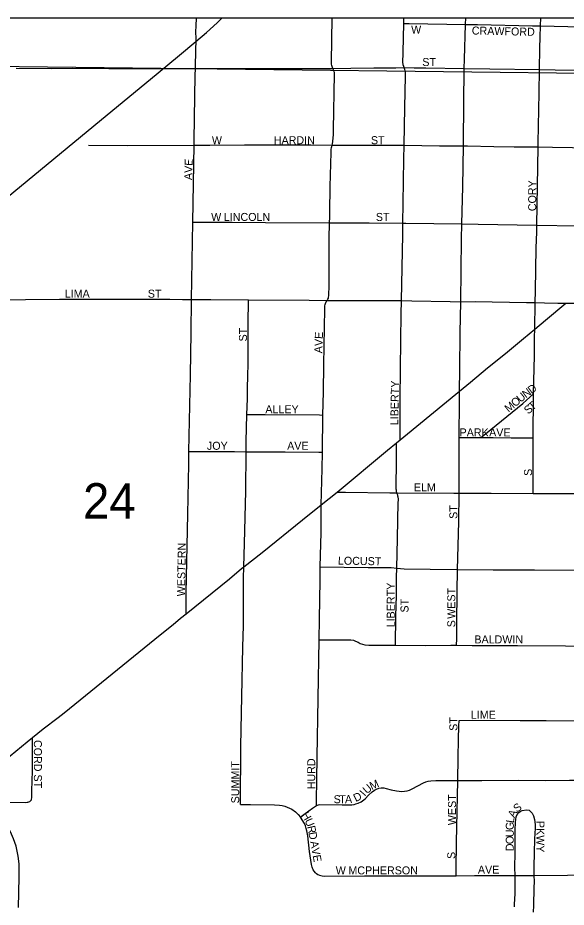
# Model space of a CAD drawing. Extents: x 0 to 68, y 0 to 52.9.
# Drawn here: x 51.852 to 53.566, y 50.162 to 52.941 of the extents above; entities that cross this region are included whole.
import ezdxf

# ---------------------------------------------------------------- set-up
doc = ezdxf.new("R2010")
doc.units = 0
doc.layers.add('Default', color=7, linetype='Continuous')

msp = doc.modelspace()

# ---------------------------------------------------------------- linework, layer by layer
at = {"layer": 'Default'}
msp.add_line((49.5172, 52.9414), (67.9972, 52.9414), dxfattribs=at)
for points in [[(49.5172, 50.4902), (50.5267, 51.3213), (51.7971, 52.363), (52.0892, 52.6037), (52.2908, 52.7693), (52.3575, 52.8242), (52.4086, 52.8669), (52.4413, 52.8958), (52.4745, 52.9259), (52.4909, 52.9414)], [(53.7164, 52.9414), (53.7127, 52.7667), (51.0595, 52.7975), (51.0621, 52.9414)], [(52.4076, 52.7831), (52.4076, 52.7934), (52.4092, 52.8756), (52.4086, 52.8982), (52.4096, 52.9154), (52.4101, 52.9414)], [(52.8367, 52.7832), (52.8345, 52.7889), (52.8332, 52.7927), (52.8324, 52.7963), (52.8319, 52.8039), (52.8331, 52.8718), (52.8346, 52.9414)], [(53.058, 52.9237), (53.0583, 52.9414)], [(53.2514, 52.9208), (53.2522, 52.9414)], [(53.4855, 52.916), (53.4864, 52.9414)], [(53.0597, 52.7856), (53.0581, 52.7896), (53.0571, 52.7922), (53.0567, 52.7936), (53.0563, 52.795), (53.0561, 52.7966), (53.0559, 52.7979), (53.0557, 52.7996), (53.056, 52.8343), (53.058, 52.9237)], [(53.058, 52.9237), (53.0752, 52.9235), (53.2514, 52.9208)], [(53.2474, 52.7831), (53.2478, 52.8125), (53.2514, 52.9208)], [(53.2514, 52.9208), (53.2882, 52.9203), (53.4608, 52.9165), (53.4855, 52.916)], [(53.4823, 52.7798), (53.4836, 52.8464), (53.4845, 52.8807), (53.4855, 52.916)], [(53.4855, 52.916), (53.7003, 52.9112), (53.7257, 52.9106)], [(51.847, 52.784), (51.957, 52.7827), (52.0212, 52.7837), (52.136, 52.7831), (52.3318, 52.7833), (52.4076, 52.7831)], [(52.4031, 52.5434), (52.4033, 52.5567), (52.4042, 52.6293), (52.4066, 52.7606), (52.4076, 52.7831)], [(52.4076, 52.7831), (52.4711, 52.7831), (52.6099, 52.7834), (52.7405, 52.783), (52.8367, 52.7832)], [(52.8344, 52.5436), (52.8357, 52.5477), (52.8368, 52.555), (52.838, 52.5763), (52.8384, 52.5928), (52.8417, 52.7654), (52.8415, 52.7684), (52.8412, 52.7705), (52.8408, 52.7727), (52.8395, 52.7768), (52.8367, 52.7832)], [(52.8367, 52.7832), (52.893, 52.784), (52.9644, 52.7848), (53.0329, 52.7853), (53.0597, 52.7856)], [(53.0598, 52.5431), (53.0613, 52.6613), (53.0641, 52.7588), (53.0638, 52.7672), (53.0634, 52.7713), (53.0629, 52.7744), (53.0625, 52.7761), (53.0615, 52.7799), (53.0597, 52.7856)], [(53.0597, 52.7856), (53.0907, 52.7852), (53.1267, 52.7851), (53.2474, 52.7831)], [(53.2445, 52.5412), (53.2447, 52.5522), (53.2457, 52.6734), (53.2474, 52.7831)], [(53.2474, 52.7831), (53.3268, 52.7818), (53.4823, 52.7798)], [(53.4783, 52.5379), (53.4785, 52.5505), (53.481, 52.7067), (53.4823, 52.7798)], [(53.4823, 52.7798), (53.5313, 52.7792), (53.7223, 52.7754)], [(52.0725, 52.543), (52.1952, 52.5423), (52.4031, 52.5434)], [(52.3991, 52.3029), (52.4031, 52.5434)], [(52.4031, 52.5434), (52.4523, 52.5433), (52.5598, 52.5444), (52.7681, 52.544), (52.8344, 52.5436)], [(52.8263, 52.3008), (52.827, 52.3183), (52.8275, 52.3346), (52.8279, 52.4145), (52.8308, 52.521), (52.8315, 52.5301), (52.8323, 52.5363), (52.833, 52.5396), (52.8344, 52.5436)], [(52.8344, 52.5436), (52.8939, 52.5438), (52.9402, 52.5438), (53.0598, 52.5431)], [(53.0554, 52.3), (53.0558, 52.3626), (53.0584, 52.4999), (53.0598, 52.5431)], [(53.0598, 52.5431), (53.1697, 52.5414), (53.2445, 52.5412)], [(53.2395, 52.2976), (53.2423, 52.4128), (53.2445, 52.5412)], [(53.2445, 52.5412), (53.2576, 52.5412), (53.3392, 52.5394), (53.4034, 52.5387), (53.4783, 52.5379)], [(53.4741, 52.2933), (53.4783, 52.5379)], [(53.4783, 52.5379), (53.5234, 52.5375), (53.6478, 52.5354), (53.7052, 52.5343), (53.7191, 52.5342)], [(52.395, 52.0614), (52.3991, 52.3029)], [(52.3991, 52.3029), (52.4136, 52.3029), (52.5213, 52.3025), (52.6259, 52.3014), (52.8263, 52.3008)], [(52.8188, 52.0584), (52.8208, 52.0622), (52.8226, 52.0653), (52.8233, 52.0684), (52.8237, 52.0725), (52.8248, 52.1058), (52.8251, 52.2514), (52.8263, 52.3008)], [(52.8263, 52.3008), (52.8366, 52.3008), (52.9497, 52.3003), (53.0554, 52.3)], [(53.0512, 52.0579), (53.055, 52.263), (53.0554, 52.3)], [(53.0554, 52.3), (53.0642, 52.2999), (53.2395, 52.2976)], [(53.2365, 52.0544), (53.2383, 52.2498), (53.2395, 52.2976)], [(53.2395, 52.2976), (53.2908, 52.2969), (53.4741, 52.2933)], [(53.4691, 52.0516), (53.4698, 52.0885), (53.4724, 52.2222), (53.4738, 52.2712), (53.4741, 52.2933)], [(53.4741, 52.2933), (53.6, 52.2913), (53.7152, 52.2901)], [(51.7029, 52.0604), (51.7521, 52.0602), (51.8014, 52.0605), (51.8753, 52.0611), (51.9821, 52.0627), (52.1218, 52.0618), (52.3271, 52.0622), (52.3669, 52.0616), (52.395, 52.0614)], [(52.3868, 51.5859), (52.3911, 51.8259), (52.3933, 51.9572), (52.395, 52.0614)], [(52.395, 52.0614), (52.4312, 52.0611), (52.4554, 52.061), (52.5725, 52.0603)], [(52.568, 51.7022), (52.5694, 51.7505), (52.5701, 51.7808), (52.5706, 51.826), (52.5714, 51.8574), (52.572, 51.9978), (52.5724, 52.0467), (52.5725, 52.0603)], [(52.5725, 52.0603), (52.762, 52.0592), (52.8188, 52.0584)], [(52.8052, 51.7001), (52.8068, 51.773), (52.8085, 51.8566), (52.8111, 52.0322), (52.8112, 52.0381), (52.8117, 52.0416), (52.8123, 52.0453), (52.8134, 52.0485), (52.8157, 52.0535), (52.8188, 52.0584)], [(52.8188, 52.0584), (52.919, 52.0576), (53.0512, 52.0579)], [(53.0469, 51.6225), (53.0467, 51.642), (53.0465, 51.6941), (53.0471, 51.751), (53.0492, 51.9344), (53.0502, 52.0151), (53.0512, 52.0579)], [(53.0512, 52.0579), (53.083, 52.0573), (53.2027, 52.0551), (53.2365, 52.0544)], [(53.2325, 51.7753), (53.2337, 51.8424), (53.2348, 51.9572), (53.2365, 52.0544)], [(53.2365, 52.0544), (53.2817, 52.0545), (53.4417, 52.0517), (53.4691, 52.0516)], [(53.4675, 51.9681), (53.4691, 52.0516)], [(53.4691, 52.0516), (53.4981, 52.0509), (53.5398, 52.0499), (53.5647, 52.0493)], [(53.4675, 51.9681), (53.5015, 51.9964), (53.5647, 52.0493)], [(53.5647, 52.0493), (53.5928, 52.0493), (53.641, 52.0489), (53.6819, 52.0481), (53.7113, 52.0482)], [(53.2325, 51.7753), (53.2665, 51.8032), (53.3199, 51.8481), (53.3764, 51.8927), (53.4324, 51.939), (53.4675, 51.9681)], [(53.464, 51.7662), (53.4664, 51.8858), (53.4671, 51.9431), (53.4675, 51.9681)], [(53.0469, 51.6225), (53.0579, 51.6317), (53.2325, 51.7753)], [(53.2317, 51.6296), (53.232, 51.7442), (53.2325, 51.7753)], [(53.2986, 51.6297), (53.3138, 51.642), (53.4302, 51.7361), (53.4419, 51.7465), (53.464, 51.7662)], [(53.4627, 51.6293), (53.4628, 51.641), (53.4629, 51.6844), (53.4639, 51.7078), (53.464, 51.7662)], [(52.5652, 51.5857), (52.5655, 51.6176), (52.568, 51.7022)], [(52.568, 51.7022), (52.6251, 51.7015), (52.7951, 51.7007), (52.8052, 51.7001)], [(52.8043, 51.5839), (52.8052, 51.7001)], [(52.8496, 51.4597), (53.0078, 51.5901), (53.0356, 51.6131)], [(53.0366, 51.4573), (53.0354, 51.4624), (53.035, 51.465), (53.0347, 51.4682), (53.0352, 51.561), (53.0354, 51.5928), (53.0356, 51.6131)], [(53.0356, 51.6131), (53.0469, 51.6225)], [(53.2315, 51.4563), (53.2317, 51.5638), (53.2317, 51.6296)], [(53.2317, 51.6296), (53.2489, 51.6296), (53.2986, 51.6297)], [(53.2986, 51.6297), (53.3375, 51.6298), (53.3943, 51.6295), (53.4426, 51.6293), (53.4627, 51.6293)], [(53.4625, 51.455), (53.4627, 51.531), (53.4626, 51.6094), (53.4627, 51.6293)], [(52.3779, 51.0796), (52.3779, 51.0953), (52.3779, 51.1442), (52.3832, 51.3906), (52.3861, 51.5466), (52.3868, 51.5859)], [(52.3868, 51.5859), (52.3975, 51.5859), (52.5288, 51.586), (52.5652, 51.5857)], [(52.5583, 51.2262), (52.5603, 51.2985), (52.5641, 51.4626), (52.5652, 51.5857)], [(52.5652, 51.5857), (52.6874, 51.585), (52.7929, 51.584), (52.8043, 51.5839)], [(52.8004, 51.4196), (52.8031, 51.5323), (52.8043, 51.5839)], [(52.8004, 51.4196), (52.825, 51.4394), (52.8496, 51.4597)], [(52.8496, 51.4597), (52.8756, 51.4593), (53.0143, 51.4572), (53.0366, 51.4573)], [(53.0365, 51.2218), (53.0386, 51.3147), (53.041, 51.4276), (53.0412, 51.4335), (53.0413, 51.438), (53.0406, 51.4433), (53.0401, 51.4467), (53.0392, 51.4503), (53.0379, 51.4539), (53.0366, 51.4573)], [(53.0366, 51.4573), (53.215, 51.4563), (53.2315, 51.4563)], [(53.2265, 51.2176), (53.2299, 51.367), (53.2315, 51.4563)], [(53.2315, 51.4563), (53.3313, 51.4561), (53.4625, 51.455)], [(53.4625, 51.455), (53.4816, 51.4548), (53.6766, 51.4546), (53.7049, 51.4546)], [(52.5583, 51.2262), (52.6152, 51.2706), (52.742, 51.373), (52.8004, 51.4196)], [(52.7972, 51.2256), (52.7995, 51.3335), (52.7998, 51.3948), (52.8004, 51.4196)], [(52.3779, 51.0796), (52.513, 51.1887), (52.5507, 51.2203), (52.5583, 51.2262)], [(52.548, 50.4838), (52.5492, 50.6658), (52.5518, 50.8209), (52.5548, 50.9751), (52.5568, 51.0426), (52.5571, 51.1294), (52.5573, 51.1901), (52.5583, 51.2262)], [(52.7942, 50.9975), (52.7949, 51.0626), (52.7967, 51.184), (52.7972, 51.2256)], [(52.7972, 51.2256), (52.9473, 51.2244), (53.0188, 51.2234), (53.0365, 51.2218)], [(53.0323, 50.9813), (53.0338, 51.0719), (53.0356, 51.1369), (53.0351, 51.1695), (53.0358, 51.1934), (53.0365, 51.2218)], [(53.0365, 51.2218), (53.0589, 51.2198), (53.1406, 51.2188), (53.2265, 51.2176)], [(53.2232, 50.9808), (53.2236, 51.0008), (53.2245, 51.0493), (53.2249, 51.1481), (53.2265, 51.2176)], [(53.2265, 51.2176), (53.3378, 51.2171), (53.4673, 51.2161), (53.679, 51.2151), (53.7008, 51.215)], [(52.337, 51.0462), (52.36, 51.0652), (52.3779, 51.0796)], [(51.8972, 50.6924), (51.9315, 50.7202), (51.9777, 50.7554), (51.997, 50.7703), (52.2138, 50.946), (52.2968, 51.013), (52.337, 51.0462)], [(52.785, 50.4807), (52.7856, 50.4945), (52.7869, 50.5614), (52.787, 50.6311), (52.7942, 50.9975)], [(52.7942, 50.9975), (52.8191, 50.9978), (52.8691, 50.9979), (52.8925, 50.9976), (52.9009, 50.9967), (52.9073, 50.9942), (52.9154, 50.9902), (52.9222, 50.9868), (52.9293, 50.984), (52.9365, 50.9823), (52.9491, 50.9815), (52.9802, 50.9815), (53.0191, 50.9814), (53.0323, 50.9813)], [(53.0323, 50.9813), (53.1251, 50.9806), (53.2054, 50.9809), (53.2232, 50.9808)], [(53.2232, 50.9808), (53.2723, 50.9805), (53.414, 50.9799), (53.5642, 50.9794), (53.6784, 50.9783), (53.6965, 50.9782)], [(53.2275, 50.5581), (53.2282, 50.6298), (53.2291, 50.6863), (53.2308, 50.7287), (53.2314, 50.7459)], [(53.2314, 50.7459), (53.2737, 50.7464), (53.422, 50.7456), (53.5033, 50.7457), (53.609, 50.7449), (53.6919, 50.745)], [(51.7158, 50.5448), (51.728, 50.5548), (51.7912, 50.6067), (51.8805, 50.6788), (51.8972, 50.6924)], [(51.7623, 50.487), (51.7718, 50.4897), (51.7771, 50.4904), (51.7809, 50.4907), (51.7935, 50.4908), (51.8222, 50.4911), (51.8748, 50.4901), (51.8806, 50.4904), (51.883, 50.4908), (51.8865, 50.4917), (51.8889, 50.493), (51.8909, 50.4944), (51.8931, 50.4966), (51.8941, 50.4979), (51.8948, 50.5001), (51.8952, 50.5038), (51.8957, 50.5266), (51.8972, 50.5882), (51.8978, 50.6318), (51.8976, 50.6736), (51.8972, 50.6924)], [(52.785, 50.4807), (52.7915, 50.4822), (52.796, 50.4829), (52.8661, 50.4821), (52.8958, 50.4823), (52.9033, 50.4837), (52.908, 50.485), (52.9155, 50.4876), (52.9247, 50.492), (52.9372, 50.5015), (52.9478, 50.5126), (52.9599, 50.5232), (52.9663, 50.5279), (52.9731, 50.5318), (52.9803, 50.5346), (52.9878, 50.5359), (52.9954, 50.5357), (53.0031, 50.5339), (53.0188, 50.5293), (53.035, 50.5257), (53.0433, 50.5246), (53.0517, 50.5242), (53.0601, 50.5246), (53.0685, 50.526), (53.0765, 50.5287), (53.0842, 50.5321), (53.1202, 50.5511), (53.1274, 50.554), (53.1347, 50.5561), (53.1425, 50.5572), (53.1587, 50.5581), (53.2075, 50.5584), (53.2275, 50.5581)], [(53.2221, 50.261), (53.2224, 50.2818), (53.2232, 50.3642), (53.2275, 50.5581)], [(53.2275, 50.5581), (53.3017, 50.5582), (53.4153, 50.5591), (53.5015, 50.5587), (53.5757, 50.5596), (53.6637, 50.5592), (53.6891, 50.5591)], [(51.8535, 50.1614), (51.8563, 50.2567), (51.8556, 50.2975), (51.853, 50.3216), (51.8461, 50.3531), (51.8386, 50.3762), (51.8289, 50.3983), (51.8169, 50.4193), (51.798, 50.4457), (51.7623, 50.487)], [(52.548, 50.4838), (52.5788, 50.483), (52.6536, 50.4823), (52.67, 50.4811), (52.678, 50.4798), (52.6859, 50.4779), (52.6936, 50.4754), (52.7011, 50.4723), (52.7082, 50.4685), (52.7196, 50.4606), (52.7278, 50.4523), (52.7354, 50.4439)], [(52.7354, 50.4439), (52.7504, 50.4552), (52.7727, 50.4717), (52.785, 50.4807)], [(53.406, 50.2616), (53.4051, 50.2868), (53.406, 50.3325), (53.4068, 50.4028), (53.4073, 50.4285), (53.4097, 50.4446), (53.4123, 50.452), (53.4175, 50.4589), (53.4222, 50.4616), (53.4283, 50.4649), (53.4414, 50.4664), (53.4505, 50.4653), (53.4566, 50.4598), (53.4593, 50.4563), (53.4633, 50.4483), (53.4668, 50.4367), (53.4685, 50.421), (53.4685, 50.409), (53.4671, 50.3757), (53.4656, 50.3326), (53.4643, 50.2898), (53.4645, 50.2613)], [(52.7818, 50.2702), (52.7776, 50.2749), (52.7754, 50.2794), (52.7718, 50.2873), (52.7697, 50.2956), (52.7639, 50.3361), (52.7582, 50.3851), (52.7554, 50.401), (52.7535, 50.4088), (52.7511, 50.4163), (52.748, 50.4236), (52.7354, 50.4439)], [(52.7818, 50.2702), (52.7854, 50.2677), (52.7894, 50.2651), (52.7951, 50.2628), (52.8035, 50.2607), (52.8119, 50.26), (52.935, 50.2602), (53.2221, 50.261)], [(53.2221, 50.261), (53.2793, 50.2611), (53.406, 50.2616)], [(53.4045, 50.1636), (53.4047, 50.1715), (53.4059, 50.2041), (53.406, 50.2616)], [(53.406, 50.2616), (53.4645, 50.2613)], [(53.4645, 50.2613), (53.4653, 50.2423), (53.465, 50.223), (53.4638, 50.1679), (53.4629, 50.1475)], [(53.4645, 50.2613), (53.6748, 50.2641), (53.6831, 50.2645)]]:
    msp.add_lwpolyline(points, dxfattribs=at)

# ---------------------------------------------------------------- texts
for s, height, rotation, p in [('W', 0.025, 0, (53.0812, 52.8923)), ('CRAWFORD', 0.025, 358.7116, (53.2706, 52.8893)), ('ST', 0.025, 0, (53.1161, 52.7907)), ('W', 0.025, 0, (52.4583, 52.5465)), ('HARDIN', 0.025, 0, (52.6519, 52.5465)), ('ST', 0.025, 0, (52.9555, 52.5465)), ('AVE', 0.025, 88.0261, (52.3964, 52.4341)), ('CORY', 0.025, 90, (53.4722, 52.3372)), ('W', 0.025, 0, (52.4561, 52.3067)), ('LINCOLN', 0.025, 0, (52.4957, 52.3067)), ('ST', 0.025, 0, (52.9709, 52.3067)), ('LIMA', 0.025, 0, (51.9985, 52.0669)), ('ST', 0.025, 0, (52.2581, 52.0669)), ('ST', 0.025, 90, (52.568, 51.9302)), ('AVE', 0.025, 88.0261, (52.8034, 51.8929)), ('LIBERTY', 0.025, 89.0473, (53.041, 51.6683)), ('N', 0.025, 36.8917, (53.4399, 51.7519)), ('D', 0.025, 36.376, (53.4574, 51.765)), ('O', 0.025, 39.7904, (53.4062, 51.7241)), ('U', 0.025, 39.1479, (53.423, 51.7381)), ('T', 0.025, 39.97, (53.4604, 51.7129)), ('ALLEY', 0.025, 0, (52.6255, 51.7058)), ('M', 0.025, 39.7636, (53.3859, 51.7072)), ('S', 0.025, 41.4815, (53.4473, 51.7013)), ('PARK', 0.025, 0, (53.2327, 51.6335)), ('AVE', 0.025, 0, (53.3251, 51.6335)), ('JOY', 0.025, 0, (52.4429, 51.5917)), ('AVE', 0.025, 0, (52.6937, 51.5917)), ('S', 0.025, 90, (53.459, 51.51)), ('24', 0.1105, 0, (52.0557, 51.3768)), ('ELM', 0.025, 0, (53.0897, 51.4619)), ('ST', 0.025, 90, (53.2258, 51.3758)), ('WESTERN', 0.025, 89.1324, (52.3744, 51.1338)), ('LOCUST', 0.025, 358.9397, (52.8522, 51.2331)), ('LIBERTY', 0.025, 90, (53.03, 51.037)), ('WEST', 0.025, 90, (53.2192, 51.0634)), ('ST', 0.025, 90, (53.073, 51.0832)), ('S', 0.025, 90, (53.2192, 51.037)), ('BALDWIN', 0.025, 0, (53.2789, 50.9867)), ('LIME', 0.025, 0, (53.2679, 50.7513)), ('ST', 0.025, 90, (53.2258, 50.7136)), ('CORD ST', 0.025, 270, (51.902, 50.685)), ('SUMMIT', 0.025, 90, (52.5438, 50.487)), ('HURD', 0.025, 90, (52.7814, 50.531)), ('M', 0.025, 24.1455, (52.958, 50.5282)), ('I', 0.025, 49.4934, (52.9365, 50.5073)), ('U', 0.025, 40.5136, (52.9429, 50.5149)), ('S', 0.025, 0.1639, (52.8389, 50.4873)), ('T', 0.025, 0.1838, (52.8565, 50.4873)), ('A', 0.025, 1.3113, (52.8747, 50.4874)), ('D', 0.025, 26.434, (52.9082, 50.4908)), ('WEST', 0.025, 90, (53.2214, 50.4188)), ('S', 0.025, 37.2087, (53.412, 50.4571)), ('H', 0.025, 299.5578, (52.7373, 50.452)), ('U', 0.025, 292.7997, (52.7478, 50.4336)), ('L', 0.025, 81.584, (53.4019, 50.4244)), ('A', 0.025, 62.8583, (53.4039, 50.4398)), ('R', 0.025, 282.1338, (52.756, 50.4145)), ('G', 0.025, 89.847, (53.402, 50.4034)), ('PKWY', 0.025, 270, (53.4728, 50.432)), ('D', 0.025, 280.5727, (52.7601, 50.3953)), ('O', 0.025, 89.847, (53.4018, 50.3594)), ('U', 0.025, 89.8578, (53.4019, 50.3814)), ('A', 0.025, 280.4186, (52.7653, 50.3672)), ('D', 0.025, 89.8688, (53.4018, 50.3374)), ('V', 0.025, 280.3968, (52.7693, 50.3456)), ('S', 0.025, 90, (53.2192, 50.3132)), ('E', 0.025, 280.4229, (52.7733, 50.3239)), ('W', 0.025, 0, (52.8455, 50.2651)), ('MCPHERSON', 0.025, 0, (52.8851, 50.2651)), ('AVE', 0.025, 0, (53.2899, 50.2673))]:
    msp.add_text(s, height=height, rotation=rotation, dxfattribs=at).set_placement(p)

doc.saveas('drawing.dxf')
